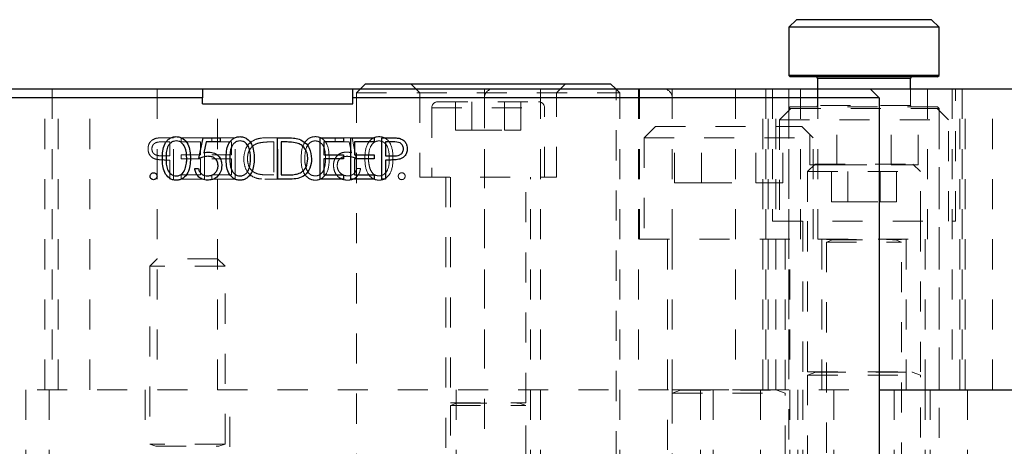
# Model space of a CAD drawing. Header units: inches. Extents: x 220 to 877, y 4 to 174.
# Tile 332 of 656: x 430.58 to 433.85, y 136.27 to 137.69. Entities that reach past the tile are written whole.
import ezdxf

# ---------------------------------------------------------------- set-up
doc = ezdxf.new("R2010")
doc.units = ezdxf.units.IN
doc.header["$LTSCALE"] = 0.5
doc.header["$MEASUREMENT"] = 0
doc.linetypes.add('HIDDEN', pattern=[0.225, 0.15, -0.075])
for name, color, linetype in [('DIE-M-S', 8, 'Continuous'), ('DIE-M-S2', 1, 'Continuous'), ('DIE-M-S3', 8, 'Continuous'), ('DSS-M-S', 53, 'Continuous'), ('SVD-M-S', 8, 'Continuous')]:
    doc.layers.add(name, color=color, linetype=linetype)

msp = doc.modelspace()

# ---------------------------------------------------------------- linework, layer by layer
at = {"layer": 'DIE-M-S', "linetype": 'HIDDEN', "lineweight": 18}
for p, q in [((430.70364, 136.46072), (430.70364, 137.46072)), ((430.70364, 136.46072), (430.70364, 137.46072)), ((430.80864, 136.46072), (430.80864, 137.46072)), ((431.03314, 137.46072), (431.03314, 136.46072)), ((431.23414, 136.46072), (431.23414, 137.46072)), ((432.12114, 137.46072), (432.12114, 136.46072)), ((432.63364, 137.46072), (432.63364, 136.46072)), ((432.74614, 136.96072), (432.74614, 137.46072)), ((433.04673, 136.46072), (433.04673, 137.46072)), ((433.06539, 136.46072), (433.06539, 137.46072)), ((433.07914, 137.46072), (433.07914, 137.02072)), ((433.13364, 137.46072), (433.13364, 136.46072)), ((433.63364, 136.46072), (433.63364, 137.46072)), ((433.68814, 137.02072), (433.68814, 137.46072)), ((433.7019, 136.46072), (433.7019, 137.46072)), ((433.72056, 136.46072), (433.72056, 137.46072)), ((433.07914, 137.02072), (433.68814, 137.02072)), ((433.18064, 137.02072), (433.18064, 136.46072)), ((433.58664, 136.46072), (433.58664, 137.02072)), ((429.43364, 136.46072), (433.43364, 136.46072))]:
    msp.add_line(p, q, dxfattribs=at)
at = {"layer": 'DIE-M-S', "linetype": 'Continuous', "lineweight": 25}
for p, q in [((431.18364, 137.46072), (431.68364, 137.46072)), ((433.40364, 137.46072), (434.62114, 137.46072)), ((433.43364, 136.46072), (434.63364, 136.46072))]:
    msp.add_line(p, q, dxfattribs=at)
at = {"layer": 'DIE-M-S2', "linetype": 'HIDDEN', "lineweight": 18}
for p, q in [((430.65964, 136.46072), (430.65964, 137.46072)), ((430.68364, 137.46072), (430.68364, 136.46072)), ((430.68364, 137.46072), (430.68364, 136.46072)), ((432.63364, 137.46072), (432.63364, 136.46072)), ((432.95602, 137.46072), (432.95602, 136.46072)), ((433.05673, 137.46072), (433.05673, 136.46072)), ((433.09002, 136.46072), (433.09002, 137.46072)), ((433.17264, 137.46072), (433.17264, 136.96072)), ((433.59464, 136.96072), (433.59464, 137.46072)), ((433.67727, 137.46072), (433.67727, 136.46072)), ((433.71056, 137.46072), (433.71056, 136.46072)), ((433.81127, 136.46072), (433.81127, 137.46072)), ((433.23054, 136.96072), (433.59464, 136.96072)), ((433.24314, 136.96072), (433.24314, 136.46072)), ((433.52414, 136.46072), (433.52414, 136.96072))]:
    msp.add_line(p, q, dxfattribs=at)
at = {"layer": 'DIE-M-S3', "linetype": 'Continuous', "lineweight": 25}
for p, q in [((433.15864, 137.69072), (433.13364, 137.66572)), ((433.13364, 137.66572), (433.13364, 137.50572)), ((433.63364, 137.66572), (433.13364, 137.66572)), ((433.60864, 137.69072), (433.15864, 137.69072)), ((433.63364, 137.66572), (433.60864, 137.69072)), ((433.63364, 137.50572), (433.63364, 137.66572)), ((433.13364, 137.50572), (433.13864, 137.50072)), ((433.63364, 137.50572), (433.13364, 137.50572)), ((433.62864, 137.50072), (433.13864, 137.50072)), ((433.62864, 137.50072), (433.63364, 137.50572)), ((431.72614, 137.47772), (431.70914, 137.46072)), ((431.72614, 137.47772), (432.54114, 137.47772)), ((432.55814, 137.46072), (432.54114, 137.47772)), ((433.22864, 137.49572), (433.22864, 137.46072)), ((433.53864, 137.49572), (433.22864, 137.49572)), ((433.53864, 137.46072), (433.53864, 137.49572)), ((433.43364, 136.46072), (434.63364, 136.46072))]:
    msp.add_line(p, q, dxfattribs=at)
at = {"layer": 'DIE-M-S3', "linetype": 'HIDDEN', "lineweight": 18}
for p, q in [((431.87677, 137.47772), (431.90677, 137.44772)), ((432.36051, 137.44772), (432.39051, 137.47772)), ((433.22864, 137.49572), (433.53864, 137.49572)), ((431.70914, 137.46072), (431.69614, 137.44772)), ((431.69614, 137.44772), (432.57114, 137.44772)), ((431.69614, 137.44772), (431.69614, 135.96072)), ((431.90677, 137.44772), (431.90677, 137.16772)), ((432.30764, 137.46072), (432.30764, 135.82322)), ((432.36051, 137.16772), (432.36051, 137.44772)), ((432.57114, 137.44772), (432.55814, 137.46072)), ((432.55964, 135.82322), (432.55964, 137.46072)), ((432.57114, 135.96072), (432.57114, 137.44772)), ((433.22864, 137.46072), (433.22864, 137.40572)), ((433.53864, 137.40572), (433.53864, 137.46072)), ((431.96583, 137.41772), (432.30146, 137.41772)), ((432.02539, 137.32397), (432.02539, 137.41772)), ((432.07952, 137.32397), (432.07952, 137.41772)), ((432.12114, 137.43072), (432.12114, 136.01072)), ((432.18777, 137.32397), (432.18777, 137.41772)), ((432.2419, 137.32397), (432.2419, 137.41772)), ((432.74614, 136.96072), (432.74614, 137.43072)), ((433.13864, 137.40072), (433.13364, 137.39572)), ((433.62864, 137.40072), (433.13864, 137.40072)), ((433.53864, 137.40572), (433.22864, 137.40572)), ((433.63364, 137.39572), (433.62864, 137.40072)), ((431.94614, 137.39804), (432.3194, 137.39804)), ((431.94614, 137.39804), (431.94614, 137.16772)), ((432.32114, 137.16772), (432.32114, 137.39804)), ((433.13989, 137.39572), (433.13364, 137.39572)), ((433.13364, 137.39572), (433.13364, 135.90072)), ((433.63364, 137.39572), (433.62739, 137.39572)), ((433.63364, 135.90072), (433.63364, 137.39572)), ((432.02539, 137.32397), (432.07952, 137.32397)), ((432.07952, 137.32397), (432.18777, 137.32397)), ((432.18777, 137.32397), (432.2419, 137.32397)), ((431.90677, 137.16772), (432.36051, 137.16772)), ((431.99314, 137.16772), (431.99314, 135.96072)), ((432.00864, 137.16772), (432.00864, 136.41733)), ((432.25864, 136.41733), (432.25864, 137.16772)), ((432.27414, 135.96072), (432.27414, 137.16772)), ((429.43364, 136.46072), (433.43364, 136.46072)), ((430.59614, 135.96072), (430.59614, 136.46072)), ((430.67427, 135.96072), (430.67427, 136.46072)), ((430.99314, 136.46072), (430.99314, 136.27072)), ((431.27414, 136.27072), (431.27414, 136.46072)), ((432.02739, 136.46072), (432.02739, 135.96072)), ((432.74614, 136.44896), (432.74614, 136.46033)), ((432.83989, 135.96072), (432.83989, 136.46072)), ((432.88239, 136.46072), (432.88239, 135.96072)), ((433.03989, 136.46072), (433.03989, 135.96072)), ((433.16364, 135.96072), (433.16364, 136.46072)), ((433.18064, 136.46072), (433.18064, 135.96072)), ((433.28314, 136.46072), (433.28314, 135.96072)), ((433.48414, 135.96072), (433.48414, 136.46072)), ((433.58664, 135.96072), (433.58664, 136.46072)), ((433.60364, 136.46072), (433.60364, 135.96072)), ((433.72739, 135.96072), (433.72739, 136.46072)), ((432.00864, 136.41733), (432.25864, 136.41733)), ((432.02895, 136.4158), (432.00864, 136.40841)), ((432.00864, 136.40841), (432.25864, 136.40841)), ((432.00864, 136.40841), (432.00864, 135.44222)), ((432.02895, 136.4158), (432.23656, 136.4158)), ((432.25864, 136.40841), (432.23834, 136.4158)), ((432.25864, 135.44222), (432.25864, 136.40841))]:
    msp.add_line(p, q, dxfattribs=at)
at = {"layer": 'DIE-M-S3', "linetype": 'Continuous', "lineweight": 25}
for centre, start, end in [((433.22364, 137.49572), 0, 90), ((433.54364, 137.49572), 90, 180)]:
    msp.add_arc(centre, 0.005, start, end, dxfattribs=at)
at = {"layer": 'DIE-M-S3', "linetype": 'HIDDEN', "lineweight": 18}
for centre, radius, start, end in [((432.15114, 137.43072), 0.03, 90, 180), ((432.71614, 137.43072), 0.03, 0, 90), ((431.96583, 137.39804), 0.01969, 90, 180), ((432.30146, 137.39804), 0.01969, 0, 90), ((433.22364, 137.40572), 0.005, 270, 0), ((433.54364, 137.40572), 0.005, 180, 270), ((432.02868, 136.41654), 0.000787, 290, 90), ((432.23861, 136.41654), 0.000787, 90, 250)]:
    msp.add_arc(centre, radius, start, end, dxfattribs=at)
at = {"layer": 'DSS-M-S', "linetype": 'Continuous', "lineweight": 25}
for p, q in [((429.46364, 137.46072), (431.18364, 137.46072)), ((431.18364, 137.46072), (431.18364, 137.43072)), ((431.68364, 137.46072), (433.40364, 137.46072)), ((431.68364, 137.43072), (431.68364, 137.46072)), ((433.40364, 137.46072), (433.43364, 137.43072)), ((431.18364, 137.43072), (429.43364, 137.43072)), ((431.18364, 137.41072), (431.18364, 137.43072)), ((431.18364, 137.41072), (431.68364, 137.41072)), ((433.43364, 137.43072), (431.68364, 137.43072)), ((431.68364, 137.41072), (431.68364, 137.43072)), ((433.43364, 137.43072), (433.43364, 135.96072)), ((431.17207, 137.22962), (431.1862, 137.29852)), ((431.1862, 137.29852), (431.24273, 137.29852)), ((431.19586, 137.28439), (431.18844, 137.24814)), ((431.24273, 137.28439), (431.19586, 137.28439)), ((431.24273, 137.29852), (431.24273, 137.28439)), ((431.43353, 137.29852), (431.46135, 137.29852)), ((431.43353, 137.16072), (431.43353, 137.29852)), ((431.45558, 137.28439), (431.44589, 137.28439)), ((431.44589, 137.28439), (431.44589, 137.17486)), ((431.57486, 137.29852), (431.65259, 137.29852)), ((431.57486, 137.16072), (431.57486, 137.29852)), ((431.58722, 137.28439), (431.58722, 137.24199)), ((431.65259, 137.28439), (431.58722, 137.28439)), ((431.65259, 137.29852), (431.65259, 137.28439)), ((431.67732, 137.29852), (431.75505, 137.29852)), ((431.67732, 137.16072), (431.67732, 137.29852)), ((431.68969, 137.28439), (431.68969, 137.24199)), ((431.75505, 137.28439), (431.68969, 137.28439)), ((431.75505, 137.29852), (431.75505, 137.28439)), ((431.77978, 137.29852), (431.80681, 137.29852)), ((431.77978, 137.16072), (431.77978, 137.29852)), ((431.79215, 137.28439), (431.79215, 137.23845)), ((431.81735, 137.28439), (431.79215, 137.28439)), ((431.58722, 137.24199), (431.65259, 137.24199)), ((431.65259, 137.24199), (431.65259, 137.22785)), ((431.68969, 137.24199), (431.75505, 137.24199)), ((431.75505, 137.24199), (431.75505, 137.22785)), ((431.79215, 137.23845), (431.81627, 137.23815)), ((431.58722, 137.22785), (431.58722, 137.17486)), ((431.65259, 137.22785), (431.58722, 137.22785)), ((431.68969, 137.22785), (431.68969, 137.17486)), ((431.75505, 137.22785), (431.68969, 137.22785)), ((431.79215, 137.22432), (431.79215, 137.16072)), ((431.802, 137.22432), (431.79215, 137.22432)), ((431.15794, 137.19606), (431.1703, 137.19606)), ((431.44589, 137.17486), (431.46171, 137.17486)), ((431.58722, 137.17486), (431.65259, 137.17486)), ((431.65259, 137.17486), (431.65259, 137.16072)), ((431.68969, 137.17486), (431.75505, 137.17486)), ((431.75505, 137.17486), (431.75505, 137.16072)), ((431.47623, 137.16072), (431.43353, 137.16072)), ((431.65259, 137.16072), (431.57486, 137.16072)), ((431.75505, 137.16072), (431.67732, 137.16072)), ((431.79215, 137.16072), (431.77978, 137.16072))]:
    msp.add_line(p, q, dxfattribs=at)
at = {"layer": 'DSS-M-S', "linetype": 'HIDDEN', "lineweight": 18}
for p, q in [((432.63674, 137.46072), (432.63674, 136.96072)), ((433.23054, 136.96072), (433.23054, 137.46072)), ((431.04994, 137.28439), (431.07514, 137.28439)), ((431.0875, 137.29852), (431.06048, 137.29852)), ((431.07514, 137.28439), (431.07514, 137.23845)), ((431.0875, 137.16072), (431.0875, 137.29852)), ((431.11224, 137.29852), (431.11224, 137.28439)), ((431.1862, 137.29852), (431.11224, 137.29852)), ((431.11224, 137.28439), (431.1776, 137.28439)), ((431.1776, 137.28439), (431.1776, 137.24199)), ((431.18997, 137.16072), (431.18997, 137.29852)), ((431.2147, 137.29852), (431.2147, 137.28439)), ((431.29243, 137.29852), (431.24273, 137.29852)), ((431.24273, 137.28439), (431.28006, 137.28439)), ((431.28006, 137.28439), (431.28006, 137.24199)), ((431.29243, 137.16072), (431.29243, 137.29852)), ((431.43353, 137.29852), (431.40593, 137.29852)), ((431.4117, 137.28439), (431.42139, 137.28439)), ((431.42139, 137.28439), (431.42139, 137.17486)), ((431.43376, 137.16072), (431.43376, 137.29852)), ((431.62455, 137.29852), (431.62455, 137.28439)), ((431.67732, 137.29852), (431.65259, 137.29852)), ((431.65259, 137.28439), (431.67142, 137.28439)), ((431.67142, 137.28439), (431.67885, 137.24814)), ((431.69522, 137.22962), (431.68108, 137.29852)), ((431.07514, 137.23845), (431.05101, 137.23815)), ((431.11224, 137.24199), (431.11224, 137.22785)), ((431.1776, 137.24199), (431.11224, 137.24199)), ((431.28006, 137.24199), (431.2147, 137.24199)), ((431.06528, 137.22432), (431.07514, 137.22432)), ((431.07514, 137.22432), (431.07514, 137.16072)), ((431.11224, 137.22785), (431.1776, 137.22785)), ((431.1776, 137.22785), (431.1776, 137.17486)), ((431.2147, 137.22785), (431.28006, 137.22785)), ((431.28006, 137.22785), (431.28006, 137.17486)), ((431.11224, 137.17486), (431.11224, 137.16072)), ((431.1776, 137.17486), (431.11224, 137.17486)), ((431.2147, 137.17486), (431.2147, 137.16072)), ((431.28006, 137.17486), (431.2147, 137.17486)), ((431.42139, 137.17486), (431.40558, 137.17486)), ((431.70935, 137.19606), (431.69698, 137.19606)), ((431.11224, 137.16072), (431.18997, 137.16072)), ((431.2147, 137.16072), (431.29243, 137.16072)), ((431.39106, 137.16072), (431.43353, 137.16072)), ((432.63674, 136.96072), (433.23054, 136.96072)), ((432.73064, 136.96072), (432.73064, 135.96072)), ((433.13664, 135.96072), (433.13664, 136.96072))]:
    msp.add_line(p, q, dxfattribs=at)
at = {"layer": 'DSS-M-S', "linetype": 'Continuous', "lineweight": 25}
for points, knots in [([(431.05017, 137.22957), (431.05071, 137.24602), (431.05138, 137.26661), (431.06422, 137.28731), (431.07316, 137.29553), (431.08416, 137.30107), (431.09222, 137.30172), (431.09624, 137.30205)], [0, 0, 0, 0, 0.498702, 0.6241765, 0.7494675, 0.8747453, 1, 1, 1, 1]), ([(431.09624, 137.30205), (431.1003, 137.30173), (431.10841, 137.30108), (431.1232, 137.29389), (431.14182, 137.2709), (431.14301, 137.2461), (431.1438, 137.22957)], [0, 0, 0, 0, 0.1256001, 0.2511969, 0.5005813, 1, 1, 1, 1]), ([(431.26217, 137.22957), (431.2627, 137.24602), (431.26337, 137.26661), (431.27621, 137.28731), (431.28515, 137.29553), (431.29615, 137.30107), (431.30421, 137.30172), (431.30824, 137.30205)], [0, 0, 0, 0, 0.498702, 0.6241765, 0.7494675, 0.8747453, 1, 1, 1, 1]), ([(431.30824, 137.30205), (431.31229, 137.30173), (431.3204, 137.30108), (431.33519, 137.29389), (431.35381, 137.2709), (431.355, 137.2461), (431.3558, 137.22957)], [0, 0, 0, 0, 0.1256001, 0.2511969, 0.5005813, 1, 1, 1, 1]), ([(431.09666, 137.28792), (431.0935, 137.2876), (431.08718, 137.28697), (431.0788, 137.28213), (431.07211, 137.27535), (431.063, 137.25857), (431.06274, 137.24248), (431.06254, 137.22962)], [0, 0, 0, 0, 0.1251388, 0.2504182, 0.3755189, 0.5008471, 1, 1, 1, 1]), ([(431.13144, 137.22962), (431.13093, 137.24242), (431.13016, 137.26158), (431.11727, 137.28052), (431.10612, 137.28692), (431.09981, 137.28759), (431.09666, 137.28792)], [0, 0, 0, 0, 0.5000715, 0.7490206, 0.8745985, 1, 1, 1, 1]), ([(431.30865, 137.28792), (431.30549, 137.2876), (431.29917, 137.28697), (431.29079, 137.28213), (431.28411, 137.27535), (431.27499, 137.25857), (431.27474, 137.24248), (431.27453, 137.22962)], [0, 0, 0, 0, 0.12513878, 0.25041818, 0.37551888, 0.50084712, 1, 1, 1, 1]), ([(431.34343, 137.22962), (431.34292, 137.24242), (431.34216, 137.26158), (431.32926, 137.28052), (431.31811, 137.28692), (431.3118, 137.28759), (431.30865, 137.28792)], [0, 0, 0, 0, 0.5000715, 0.7490206, 0.8745985, 1, 1, 1, 1]), ([(431.49793, 137.28052), (431.49008, 137.2819), (431.47607, 137.28437), (431.46185, 137.28438), (431.45558, 137.28439)], [0, 0, 0, 0, 0.5595421, 1, 1, 1, 1]), ([(431.46135, 137.29852), (431.46963, 137.29851), (431.48441, 137.29849), (431.49877, 137.29506), (431.50508, 137.29355)], [0, 0, 0, 0, 0.5604447, 1, 1, 1, 1]), ([(431.53422, 137.22791), (431.53378, 137.23436), (431.53289, 137.24724), (431.52434, 137.26348), (431.51216, 137.27508), (431.50267, 137.27871), (431.49793, 137.28052)], [0, 0, 0, 0, 0.2801784, 0.5597646, 0.7797967, 1, 1, 1, 1]), ([(431.50508, 137.29355), (431.51209, 137.29015), (431.52612, 137.28335), (431.54317, 137.26012), (431.54529, 137.2401), (431.54659, 137.22788)], [0, 0, 0, 0, 0.2802641, 0.5607148, 1, 1, 1, 1]), ([(431.80681, 137.29852), (431.8127, 137.29854), (431.82321, 137.29857), (431.83362, 137.2971), (431.83819, 137.29645)], [0, 0, 0, 0, 0.5603137, 1, 1, 1, 1]), ([(431.85221, 137.2615), (431.85159, 137.26546), (431.85065, 137.27141), (431.84557, 137.27762), (431.83584, 137.2846), (431.82556, 137.28448), (431.81735, 137.28439)], [0, 0, 0, 0, 0.24896926, 0.37472913, 0.50038299, 1, 1, 1, 1]), ([(431.83819, 137.29645), (431.84238, 137.29494), (431.85075, 137.29192), (431.85941, 137.28259), (431.86397, 137.27201), (431.86438, 137.26504), (431.86458, 137.26156)], [0, 0, 0, 0, 0.27970537, 0.55938086, 0.77950855, 1, 1, 1, 1]), ([(431.20243, 137.23669), (431.1966, 137.23608), (431.18617, 137.235), (431.17638, 137.23127), (431.17207, 137.22962)], [0, 0, 0, 0, 0.5594162, 1, 1, 1, 1]), ([(431.18844, 137.24814), (431.19142, 137.24896), (431.19674, 137.25043), (431.20225, 137.2507), (431.20467, 137.25082)], [0, 0, 0, 0, 0.5600642, 1, 1, 1, 1]), ([(431.23567, 137.20627), (431.23516, 137.21104), (431.23414, 137.22056), (431.22485, 137.23091), (431.21362, 137.23604), (431.20617, 137.23647), (431.20243, 137.23669)], [0, 0, 0, 0, 0.279539, 0.5586168, 0.7790473, 1, 1, 1, 1]), ([(431.20467, 137.25082), (431.21126, 137.25012), (431.22443, 137.24872), (431.23892, 137.23632), (431.24698, 137.22123), (431.24768, 137.21091), (431.24803, 137.20574)], [0, 0, 0, 0, 0.2796881, 0.5590255, 0.7792916, 1, 1, 1, 1]), ([(431.81627, 137.23815), (431.82467, 137.23812), (431.83518, 137.23808), (431.84535, 137.24498), (431.85065, 137.25131), (431.85159, 137.25743), (431.85221, 137.2615)], [0, 0, 0, 0, 0.4997206, 0.6253498, 0.7510825, 1, 1, 1, 1]), ([(431.86458, 137.26156), (431.86425, 137.25701), (431.8636, 137.24794), (431.85669, 137.23688), (431.84731, 137.22975), (431.8405, 137.22764), (431.83709, 137.22658)], [0, 0, 0, 0, 0.2800989, 0.5593238, 0.7794579, 1, 1, 1, 1]), ([(431.09624, 137.15719), (431.09222, 137.15752), (431.08418, 137.15817), (431.06955, 137.16539), (431.05145, 137.18854), (431.05068, 137.21315), (431.05017, 137.22957)], [0, 0, 0, 0, 0.1255507, 0.25109, 0.5002501, 1, 1, 1, 1]), ([(431.06254, 137.22962), (431.06264, 137.21674), (431.06279, 137.19745), (431.07603, 137.17864), (431.0872, 137.17234), (431.09351, 137.17166), (431.09666, 137.17132)], [0, 0, 0, 0, 0.50029125, 0.74908604, 0.87460621, 1, 1, 1, 1]), ([(431.1438, 137.22957), (431.14303, 137.21303), (431.14188, 137.18823), (431.12315, 137.16539), (431.1084, 137.15817), (431.1003, 137.15752), (431.09624, 137.15719)], [0, 0, 0, 0, 0.4994065, 0.7487427, 0.8743724, 1, 1, 1, 1]), ([(431.12622, 137.19498), (431.12798, 137.20133), (431.13111, 137.21268), (431.13134, 137.22444), (431.13144, 137.22962)], [0, 0, 0, 0, 0.5595988, 1, 1, 1, 1]), ([(431.24803, 137.20574), (431.24723, 137.1986), (431.24562, 137.18431), (431.23324, 137.16769), (431.21686, 137.15847), (431.20561, 137.15762), (431.19998, 137.15719)], [0, 0, 0, 0, 0.27986414, 0.55927095, 0.77942351, 1, 1, 1, 1]), ([(431.20069, 137.17132), (431.20586, 137.17193), (431.21618, 137.17314), (431.22769, 137.18256), (431.23469, 137.19408), (431.23534, 137.20221), (431.23567, 137.20627)], [0, 0, 0, 0, 0.279617, 0.5593571, 0.7795592, 1, 1, 1, 1]), ([(431.30824, 137.15719), (431.30422, 137.15752), (431.29617, 137.15817), (431.28154, 137.16539), (431.26344, 137.18854), (431.26268, 137.21315), (431.26217, 137.22957)], [0, 0, 0, 0, 0.1255507, 0.25109, 0.5002501, 1, 1, 1, 1]), ([(431.27453, 137.22962), (431.27463, 137.21674), (431.27479, 137.19745), (431.28802, 137.17864), (431.29919, 137.17234), (431.3055, 137.17166), (431.30865, 137.17132)], [0, 0, 0, 0, 0.5002912, 0.749086, 0.8746062, 1, 1, 1, 1]), ([(431.3558, 137.22957), (431.35503, 137.21303), (431.35387, 137.18823), (431.33514, 137.16539), (431.32039, 137.15817), (431.31229, 137.15752), (431.30824, 137.15719)], [0, 0, 0, 0, 0.4994065, 0.7487427, 0.8743724, 1, 1, 1, 1]), ([(431.33821, 137.19498), (431.33997, 137.20133), (431.34311, 137.21268), (431.34333, 137.22444), (431.34343, 137.22962)], [0, 0, 0, 0, 0.5595988, 1, 1, 1, 1]), ([(431.54659, 137.22788), (431.54558, 137.21754), (431.54357, 137.19688), (431.52573, 137.17223), (431.50063, 137.16146), (431.48438, 137.16097), (431.47623, 137.16072)], [0, 0, 0, 0, 0.280124, 0.5592478, 0.7788365, 1, 1, 1, 1]), ([(431.5011, 137.17836), (431.5066, 137.18077), (431.5176, 137.18559), (431.53148, 137.20301), (431.53318, 137.21847), (431.53422, 137.22791)], [0, 0, 0, 0, 0.2805364, 0.5610151, 1, 1, 1, 1]), ([(431.83709, 137.22658), (431.83057, 137.22576), (431.81891, 137.2243), (431.80717, 137.22431), (431.802, 137.22432)], [0, 0, 0, 0, 0.5596942, 1, 1, 1, 1]), ([(431.00954, 137.17044), (431.00974, 137.17213), (431.01015, 137.17552), (431.01326, 137.17927), (431.01703, 137.18157), (431.01969, 137.18181), (431.02103, 137.18192)], [0, 0, 0, 0, 0.27957625, 0.55928373, 0.7795524, 1, 1, 1, 1]), ([(431.02103, 137.15896), (431.01934, 137.15917), (431.01596, 137.15958), (431.01222, 137.1627), (431.00991, 137.16645), (431.00967, 137.16911), (431.00954, 137.17044)], [0, 0, 0, 0, 0.27958116, 0.55914317, 0.77957542, 1, 1, 1, 1]), ([(431.02103, 137.18192), (431.02272, 137.18173), (431.02612, 137.18134), (431.02983, 137.17818), (431.03219, 137.17445), (431.0324, 137.17178), (431.03251, 137.17044)], [0, 0, 0, 0, 0.2796016, 0.559212, 0.7794752, 1, 1, 1, 1]), ([(431.03251, 137.17044), (431.03231, 137.16875), (431.03191, 137.16536), (431.02877, 137.16163), (431.02501, 137.15932), (431.02236, 137.15908), (431.02103, 137.15896)], [0, 0, 0, 0, 0.2794691, 0.5593578, 0.7796739, 1, 1, 1, 1]), ([(431.09666, 137.17132), (431.10042, 137.1718), (431.10795, 137.17274), (431.11958, 137.18061), (431.12371, 137.18953), (431.12622, 137.19498)], [0, 0, 0, 0, 0.2802572, 0.5607811, 1, 1, 1, 1]), ([(431.19998, 137.15719), (431.19407, 137.15779), (431.18226, 137.159), (431.16891, 137.16955), (431.16065, 137.18241), (431.15884, 137.1915), (431.15794, 137.19606)], [0, 0, 0, 0, 0.2796245, 0.5590192, 0.7793803, 1, 1, 1, 1]), ([(431.1703, 137.19606), (431.17137, 137.19216), (431.1735, 137.18439), (431.18192, 137.17651), (431.19129, 137.17213), (431.19756, 137.17159), (431.20069, 137.17132)], [0, 0, 0, 0, 0.2800502, 0.5591657, 0.7795831, 1, 1, 1, 1]), ([(431.30865, 137.17132), (431.31241, 137.1718), (431.31995, 137.17274), (431.33158, 137.18061), (431.3357, 137.18953), (431.33821, 137.19498)], [0, 0, 0, 0, 0.2802572, 0.5607811, 1, 1, 1, 1]), ([(431.46171, 137.17486), (431.46913, 137.17484), (431.48238, 137.1748), (431.49538, 137.17727), (431.5011, 137.17836)], [0, 0, 0, 0, 0.5604262, 1, 1, 1, 1])]:
    msp.add_open_spline(points, degree=3, knots=knots, dxfattribs=at)
at = {"layer": 'DSS-M-S', "linetype": 'HIDDEN', "lineweight": 18}
for points, knots in [([(431.55905, 137.30205), (431.55499, 137.30173), (431.54688, 137.30108), (431.5321, 137.29389), (431.51347, 137.2709), (431.51228, 137.2461), (431.51149, 137.22957)], [0, 0, 0, 0, 0.1256001, 0.2511969, 0.5005813, 1, 1, 1, 1]), ([(431.60512, 137.22957), (431.60459, 137.24602), (431.60392, 137.26661), (431.59108, 137.28731), (431.58213, 137.29553), (431.57113, 137.30107), (431.56308, 137.30172), (431.55905, 137.30205)], [0, 0, 0, 0, 0.498702, 0.6241765, 0.7494675, 0.8747453, 1, 1, 1, 1]), ([(431.77104, 137.30205), (431.76699, 137.30173), (431.75887, 137.30108), (431.74409, 137.29389), (431.72547, 137.2709), (431.72428, 137.2461), (431.72348, 137.22957)], [0, 0, 0, 0, 0.1256001, 0.2511969, 0.5005813, 1, 1, 1, 1]), ([(431.81711, 137.22957), (431.81658, 137.24602), (431.81591, 137.26661), (431.80307, 137.28731), (431.79412, 137.29553), (431.78313, 137.30107), (431.77507, 137.30172), (431.77104, 137.30205)], [0, 0, 0, 0, 0.498702, 0.6241765, 0.7494675, 0.8747453, 1, 1, 1, 1]), ([(431.0291, 137.29645), (431.02491, 137.29494), (431.01654, 137.29192), (431.00788, 137.28259), (431.00331, 137.27201), (431.00291, 137.26504), (431.00271, 137.26156)], [0, 0, 0, 0, 0.27970537, 0.55938086, 0.77950855, 1, 1, 1, 1]), ([(431.01507, 137.2615), (431.0157, 137.26546), (431.01664, 137.27141), (431.02171, 137.27762), (431.03144, 137.2846), (431.04172, 137.28448), (431.04994, 137.28439)], [0, 0, 0, 0, 0.24896926, 0.37472913, 0.50038299, 1, 1, 1, 1]), ([(431.06048, 137.29852), (431.05459, 137.29854), (431.04408, 137.29857), (431.03367, 137.2971), (431.0291, 137.29645)], [0, 0, 0, 0, 0.5603137, 1, 1, 1, 1]), ([(431.36221, 137.29355), (431.3552, 137.29015), (431.34117, 137.28335), (431.32412, 137.26012), (431.32199, 137.2401), (431.3207, 137.22788)], [0, 0, 0, 0, 0.2802641, 0.5607148, 1, 1, 1, 1]), ([(431.33306, 137.22791), (431.33351, 137.23436), (431.3344, 137.24724), (431.34295, 137.26348), (431.35513, 137.27508), (431.36461, 137.27871), (431.36936, 137.28052)], [0, 0, 0, 0, 0.2801784, 0.5597646, 0.7797967, 1, 1, 1, 1]), ([(431.40593, 137.29852), (431.39765, 137.29851), (431.38288, 137.29849), (431.36852, 137.29506), (431.36221, 137.29355)], [0, 0, 0, 0, 0.5604447, 1, 1, 1, 1]), ([(431.36936, 137.28052), (431.3772, 137.2819), (431.39122, 137.28437), (431.40544, 137.28438), (431.4117, 137.28439)], [0, 0, 0, 0, 0.5595421, 1, 1, 1, 1]), ([(431.52386, 137.22962), (431.52437, 137.24242), (431.52513, 137.26158), (431.53803, 137.28052), (431.54917, 137.28692), (431.55548, 137.28759), (431.55864, 137.28792)], [0, 0, 0, 0, 0.5000715, 0.7490206, 0.8745985, 1, 1, 1, 1]), ([(431.55864, 137.28792), (431.56179, 137.2876), (431.56811, 137.28697), (431.57649, 137.28213), (431.58318, 137.27535), (431.5923, 137.25857), (431.59255, 137.24248), (431.59275, 137.22962)], [0, 0, 0, 0, 0.12513878, 0.25041818, 0.37551888, 0.50084712, 1, 1, 1, 1]), ([(431.73585, 137.22962), (431.73636, 137.24242), (431.73712, 137.26158), (431.75002, 137.28052), (431.76117, 137.28692), (431.76748, 137.28759), (431.77063, 137.28792)], [0, 0, 0, 0, 0.5000715, 0.7490206, 0.8745985, 1, 1, 1, 1]), ([(431.77063, 137.28792), (431.77379, 137.2876), (431.78011, 137.28697), (431.78849, 137.28213), (431.79517, 137.27535), (431.80429, 137.25857), (431.80454, 137.24248), (431.80475, 137.22962)], [0, 0, 0, 0, 0.1251388, 0.2504182, 0.3755189, 0.5008471, 1, 1, 1, 1]), ([(431.00271, 137.26156), (431.00303, 137.25701), (431.00369, 137.24794), (431.01059, 137.23688), (431.01998, 137.22975), (431.02679, 137.22764), (431.0302, 137.22658)], [0, 0, 0, 0, 0.2800989, 0.5593238, 0.7794579, 1, 1, 1, 1]), ([(431.05101, 137.23815), (431.04262, 137.23812), (431.03211, 137.23808), (431.02194, 137.24498), (431.01664, 137.25131), (431.0157, 137.25743), (431.01507, 137.2615)], [0, 0, 0, 0, 0.4997206, 0.6253498, 0.7510825, 1, 1, 1, 1]), ([(431.66262, 137.25082), (431.65603, 137.25012), (431.64286, 137.24872), (431.62837, 137.23632), (431.6203, 137.22123), (431.6196, 137.21091), (431.61925, 137.20574)], [0, 0, 0, 0, 0.2796881, 0.5590255, 0.7792916, 1, 1, 1, 1]), ([(431.63162, 137.20627), (431.63213, 137.21104), (431.63315, 137.22056), (431.64243, 137.23091), (431.65366, 137.23604), (431.66112, 137.23647), (431.66485, 137.23669)], [0, 0, 0, 0, 0.279539, 0.5586168, 0.7790473, 1, 1, 1, 1]), ([(431.67885, 137.24814), (431.67587, 137.24896), (431.67055, 137.25043), (431.66504, 137.2507), (431.66262, 137.25082)], [0, 0, 0, 0, 0.5600642, 1, 1, 1, 1]), ([(431.66485, 137.23669), (431.67069, 137.23608), (431.68112, 137.235), (431.6909, 137.23127), (431.69522, 137.22962)], [0, 0, 0, 0, 0.5594162, 1, 1, 1, 1]), ([(431.0302, 137.22658), (431.03672, 137.22576), (431.04837, 137.2243), (431.06011, 137.22431), (431.06528, 137.22432)], [0, 0, 0, 0, 0.5596942, 1, 1, 1, 1]), ([(431.3207, 137.22788), (431.3217, 137.21754), (431.32372, 137.19688), (431.34156, 137.17223), (431.36665, 137.16146), (431.3829, 137.16097), (431.39106, 137.16072)], [0, 0, 0, 0, 0.28012401, 0.55924782, 0.77883651, 1, 1, 1, 1]), ([(431.36619, 137.17836), (431.36068, 137.18077), (431.34968, 137.18559), (431.33581, 137.20301), (431.3341, 137.21847), (431.33306, 137.22791)], [0, 0, 0, 0, 0.2805364, 0.5610151, 1, 1, 1, 1]), ([(431.51149, 137.22957), (431.51226, 137.21303), (431.51341, 137.18823), (431.53215, 137.16539), (431.54689, 137.15817), (431.555, 137.15752), (431.55905, 137.15719)], [0, 0, 0, 0, 0.4994065, 0.7487427, 0.8743724, 1, 1, 1, 1]), ([(431.52907, 137.19498), (431.52732, 137.20133), (431.52418, 137.21268), (431.52395, 137.22444), (431.52386, 137.22962)], [0, 0, 0, 0, 0.5595988, 1, 1, 1, 1]), ([(431.59275, 137.22962), (431.59265, 137.21674), (431.5925, 137.19745), (431.57927, 137.17864), (431.56809, 137.17234), (431.56179, 137.17166), (431.55864, 137.17132)], [0, 0, 0, 0, 0.5002912, 0.749086, 0.8746062, 1, 1, 1, 1]), ([(431.55905, 137.15719), (431.56307, 137.15752), (431.57111, 137.15817), (431.58575, 137.16539), (431.60385, 137.18854), (431.60461, 137.21315), (431.60512, 137.22957)], [0, 0, 0, 0, 0.1255507, 0.25109, 0.5002501, 1, 1, 1, 1]), ([(431.61925, 137.20574), (431.62006, 137.1986), (431.62167, 137.18431), (431.63405, 137.16769), (431.65042, 137.15847), (431.66168, 137.15762), (431.66731, 137.15719)], [0, 0, 0, 0, 0.2798641, 0.559271, 0.7794235, 1, 1, 1, 1]), ([(431.66659, 137.17132), (431.66143, 137.17193), (431.6511, 137.17314), (431.63959, 137.18256), (431.63259, 137.19408), (431.63194, 137.20221), (431.63162, 137.20627)], [0, 0, 0, 0, 0.279617, 0.5593571, 0.7795592, 1, 1, 1, 1]), ([(431.72348, 137.22957), (431.72425, 137.21303), (431.72541, 137.18823), (431.74414, 137.16539), (431.75888, 137.15817), (431.76699, 137.15752), (431.77104, 137.15719)], [0, 0, 0, 0, 0.4994065, 0.7487427, 0.8743724, 1, 1, 1, 1]), ([(431.74106, 137.19498), (431.73931, 137.20133), (431.73617, 137.21268), (431.73595, 137.22444), (431.73585, 137.22962)], [0, 0, 0, 0, 0.5595988, 1, 1, 1, 1]), ([(431.80475, 137.22962), (431.80464, 137.21674), (431.80449, 137.19745), (431.79126, 137.17864), (431.78009, 137.17234), (431.77378, 137.17166), (431.77063, 137.17132)], [0, 0, 0, 0, 0.5002912, 0.749086, 0.8746062, 1, 1, 1, 1]), ([(431.77104, 137.15719), (431.77506, 137.15752), (431.78311, 137.15817), (431.79774, 137.16539), (431.81584, 137.18854), (431.8166, 137.21315), (431.81711, 137.22957)], [0, 0, 0, 0, 0.1255507, 0.25109, 0.5002501, 1, 1, 1, 1]), ([(431.40558, 137.17486), (431.39815, 137.17484), (431.38491, 137.1748), (431.3719, 137.17727), (431.36619, 137.17836)], [0, 0, 0, 0, 0.5604262, 1, 1, 1, 1]), ([(431.55864, 137.17132), (431.55487, 137.1718), (431.54734, 137.17274), (431.53571, 137.18061), (431.53159, 137.18953), (431.52907, 137.19498)], [0, 0, 0, 0, 0.2802572, 0.5607811, 1, 1, 1, 1]), ([(431.69698, 137.19606), (431.69592, 137.19216), (431.69379, 137.18439), (431.68537, 137.17651), (431.676, 137.17213), (431.66973, 137.17159), (431.66659, 137.17132)], [0, 0, 0, 0, 0.2800502, 0.5591657, 0.7795831, 1, 1, 1, 1]), ([(431.66731, 137.15719), (431.67322, 137.15779), (431.68503, 137.159), (431.69838, 137.16955), (431.70664, 137.18241), (431.70845, 137.1915), (431.70935, 137.19606)], [0, 0, 0, 0, 0.2796245, 0.5590192, 0.7793803, 1, 1, 1, 1]), ([(431.77063, 137.17132), (431.76686, 137.1718), (431.75933, 137.17274), (431.7477, 137.18061), (431.74358, 137.18953), (431.74106, 137.19498)], [0, 0, 0, 0, 0.2802572, 0.5607811, 1, 1, 1, 1]), ([(431.84626, 137.18192), (431.84456, 137.18173), (431.84117, 137.18134), (431.83745, 137.17818), (431.83509, 137.17445), (431.83488, 137.17178), (431.83478, 137.17044)], [0, 0, 0, 0, 0.2796016, 0.559212, 0.7794752, 1, 1, 1, 1]), ([(431.83478, 137.17044), (431.83498, 137.16875), (431.83538, 137.16536), (431.83852, 137.16163), (431.84227, 137.15932), (431.84493, 137.15908), (431.84626, 137.15896)], [0, 0, 0, 0, 0.2794691, 0.5593578, 0.7796739, 1, 1, 1, 1]), ([(431.85774, 137.17044), (431.85754, 137.17213), (431.85714, 137.17552), (431.85402, 137.17927), (431.85025, 137.18157), (431.84759, 137.18181), (431.84626, 137.18192)], [0, 0, 0, 0, 0.27957625, 0.55928373, 0.7795524, 1, 1, 1, 1]), ([(431.84626, 137.15896), (431.84795, 137.15917), (431.85133, 137.15958), (431.85507, 137.1627), (431.85737, 137.16645), (431.85762, 137.16911), (431.85774, 137.17044)], [0, 0, 0, 0, 0.27958116, 0.55914317, 0.77957542, 1, 1, 1, 1])]:
    msp.add_open_spline(points, degree=3, knots=knots, dxfattribs=at)
at = {"layer": 'SVD-M-S', "linetype": 'HIDDEN', "lineweight": 18}
for p, q in [((433.13989, 137.39572), (433.10239, 137.35822)), ((433.13989, 137.39572), (433.62739, 137.39572)), ((433.20351, 137.20822), (433.20351, 137.39572)), ((433.29358, 137.20822), (433.29358, 137.39572)), ((433.47371, 137.20822), (433.47371, 137.39572)), ((433.56378, 137.20822), (433.56378, 137.39572)), ((433.66489, 137.35822), (433.62739, 137.39572)), ((432.68989, 137.33572), (432.65239, 137.29822)), ((432.68989, 137.33572), (433.17739, 137.33572)), ((432.75351, 137.14822), (432.75351, 137.33572)), ((432.84358, 137.14822), (432.84358, 137.33572)), ((433.02371, 137.14822), (433.02371, 137.33572)), ((433.10239, 137.35822), (433.66489, 137.35822)), ((433.10239, 137.35822), (433.10239, 137.02072)), ((433.11378, 137.14822), (433.11378, 137.33572)), ((433.21489, 137.29822), (433.17739, 137.33572)), ((433.66489, 137.02072), (433.66489, 137.35822)), ((432.65239, 137.29822), (433.21489, 137.29822)), ((432.65239, 137.29822), (432.65239, 136.96072)), ((433.21489, 136.96072), (433.21489, 137.29822)), ((433.22114, 137.21072), (433.19614, 137.18572)), ((433.20351, 137.20822), (433.29358, 137.20822)), ((433.22114, 137.21072), (433.54614, 137.21072)), ((433.27539, 137.08572), (433.27539, 137.21072)), ((433.29358, 137.20822), (433.47371, 137.20822)), ((433.32952, 137.08572), (433.32952, 137.21072)), ((433.43777, 137.08572), (433.43777, 137.21072)), ((433.47371, 137.20822), (433.56378, 137.20822)), ((433.4919, 137.08572), (433.4919, 137.21072)), ((433.57114, 137.18572), (433.54614, 137.21072)), ((433.19614, 137.18572), (433.57114, 137.18572)), ((433.19614, 137.18572), (433.19614, 137.02072)), ((433.57114, 137.02072), (433.57114, 137.18572)), ((432.75351, 137.14822), (432.84358, 137.14822)), ((432.84358, 137.14822), (433.02371, 137.14822)), ((433.02371, 137.14822), (433.11378, 137.14822)), ((433.27539, 137.08572), (433.32952, 137.08572)), ((433.32952, 137.08572), (433.43777, 137.08572)), ((433.43777, 137.08572), (433.4919, 137.08572)), ((433.19614, 137.02072), (433.19614, 136.52033)), ((433.57114, 136.52033), (433.57114, 137.02072)), ((432.74614, 136.96072), (432.74614, 136.46033)), ((433.12114, 136.46033), (433.12114, 136.96072)), ((433.25864, 136.96072), (433.25864, 136.96033)), ((433.25864, 136.96033), (433.50864, 136.96033)), ((433.27895, 136.9588), (433.25864, 136.95141)), ((433.25864, 136.95141), (433.50864, 136.95141)), ((433.25864, 136.95141), (433.25864, 135.98522)), ((433.27895, 136.9588), (433.48656, 136.9588)), ((433.50864, 136.95141), (433.48834, 136.9588)), ((433.50864, 136.96033), (433.50864, 136.96072)), ((433.50864, 135.98522), (433.50864, 136.95141)), ((431.03314, 136.89572), (431.00864, 136.87122)), ((431.23414, 136.89572), (431.03314, 136.89572)), ((431.25864, 136.87122), (431.23414, 136.89572)), ((431.25864, 136.87122), (431.00864, 136.87122)), ((431.00864, 136.87122), (431.00864, 136.28003)), ((431.25864, 136.28003), (431.25864, 136.87122)), ((433.19614, 136.52033), (433.57114, 136.52033)), ((433.2232, 136.5188), (433.19614, 136.50896)), ((433.2232, 136.5188), (433.5423, 136.5188)), ((433.57114, 136.50896), (433.54409, 136.5188)), ((433.19614, 136.50896), (433.57114, 136.50896)), ((433.19614, 136.50896), (433.19614, 135.30197)), ((433.57114, 135.30197), (433.57114, 136.50896)), ((432.74614, 136.46033), (433.12114, 136.46033)), ((432.7732, 136.4588), (432.74614, 136.44896)), ((432.74614, 136.44896), (433.12114, 136.44896)), ((432.74614, 136.44896), (432.74614, 135.24197)), ((432.7732, 136.4588), (433.0923, 136.4588)), ((433.12114, 136.44896), (433.09409, 136.4588)), ((433.12114, 135.24197), (433.12114, 136.44896)), ((431.25864, 136.28003), (431.00864, 136.28003)), ((431.00864, 136.28003), (431.02895, 136.27264)), ((431.02895, 136.27264), (431.23656, 136.27264)), ((431.23834, 136.27264), (431.25864, 136.28003))]:
    msp.add_line(p, q, dxfattribs=at)
for centre, start, end in [((433.27868, 136.95954), 290, 90), ((433.48861, 136.95954), 90, 250), ((433.22293, 136.51954), 290, 90), ((433.54436, 136.51954), 90, 250), ((432.77293, 136.45954), 290, 90), ((433.09436, 136.45954), 90, 250)]:
    msp.add_arc(centre, 0.000787, start, end, dxfattribs=at)

doc.saveas('drawing.dxf')
